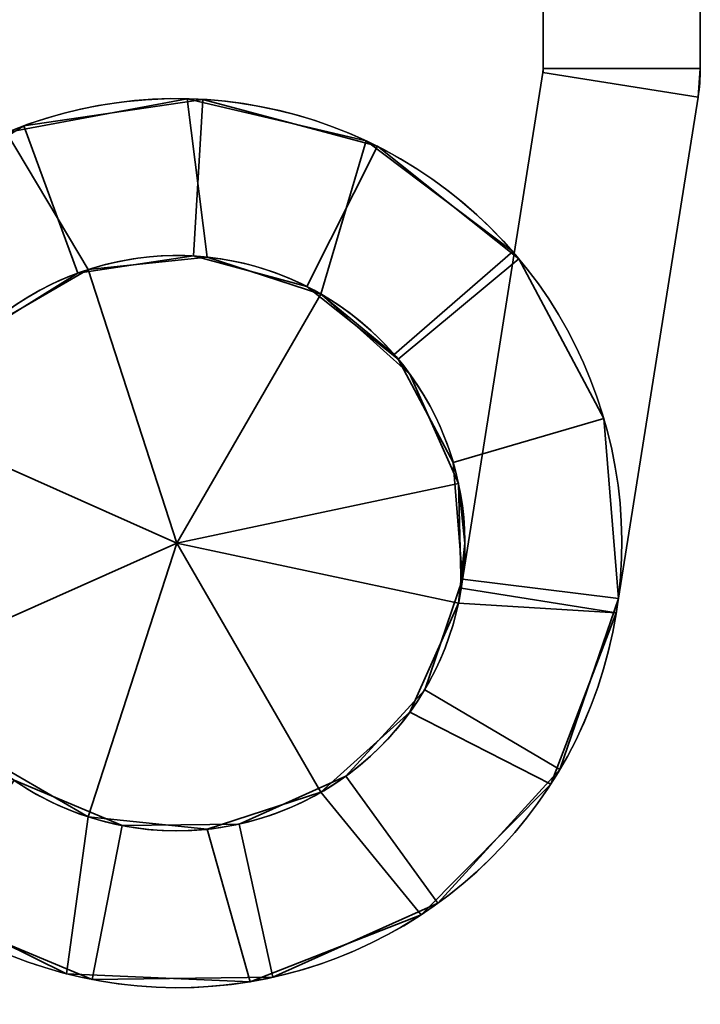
# Model space of a CAD drawing. Header units: millimetres. Extents: x -625 to 3625, y -115 to 71.
# Tile 443 of 656: x 1987 to 2000, y -69 to -50. Entities that reach past the tile are written whole.
import ezdxf

# ---------------------------------------------------------------- set-up
doc = ezdxf.new("R2010")
doc.units = ezdxf.units.MM
doc.layers.add('152', color=7, linetype='Continuous', true_color=0xffffff)

# ---------------------------------------------------------------- blocks, each defined once
blk = doc.blocks.new('UG_SURFACE_078')
at = {"layer": '152', "color": 252, "linetype": 'Continuous', "lineweight": 35}
for points in [[(1990.991, -52.014, 302), (1990.991, -52.014, 265), (1987.572, -52.52, 265), (1987.572, -52.52, 302)], [(1987.572, -52.52, 265), (1990.991, -52.014, 265), (1990.818, -55.009, 265), (1988.606, -55.337, 265)], [(1988.606, -55.337, 302), (1990.818, -55.009, 302), (1990.991, -52.014, 302), (1987.572, -52.52, 302)], [(1990.991, -52.014, 425), (1990.991, -52.014, 388), (1987.572, -52.52, 388), (1987.572, -52.52, 425)], [(1988.606, -55.337, 425), (1990.818, -55.009, 425), (1990.991, -52.014, 425), (1987.572, -52.52, 425)], [(1987.572, -52.52, 388), (1990.991, -52.014, 388), (1990.818, -55.009, 388), (1988.606, -55.337, 388)], [(1990.991, -52.014, 265), (1994.329, -52.911, 265), (1992.978, -55.59, 265), (1990.818, -55.009, 265)], [(1990.818, -55.009, 302), (1992.978, -55.59, 302), (1994.329, -52.911, 302), (1990.991, -52.014, 302)], [(1990.818, -55.009, 425), (1992.978, -55.59, 425), (1994.329, -52.911, 425), (1990.991, -52.014, 425)], [(1990.991, -52.014, 388), (1994.329, -52.911, 388), (1992.978, -55.59, 388), (1990.818, -55.009, 388)], [(1994.329, -52.911, 302), (1994.329, -52.911, 265), (1990.991, -52.014, 265), (1990.991, -52.014, 302)], [(1994.329, -52.911, 425), (1994.329, -52.911, 388), (1990.991, -52.014, 388), (1990.991, -52.014, 425)], [(1987.572, -52.52, 302), (1987.572, -52.52, 265), (1984.637, -54.345, 265), (1984.637, -54.345, 302)], [(1988.606, -55.337, 265), (1986.706, -56.518, 265), (1984.637, -54.345, 265), (1987.572, -52.52, 265)], [(1987.572, -52.52, 302), (1984.637, -54.345, 302), (1986.706, -56.518, 302), (1988.606, -55.337, 302)], [(1987.572, -52.52, 425), (1987.572, -52.52, 388), (1984.637, -54.345, 388), (1984.637, -54.345, 425)], [(1987.572, -52.52, 425), (1984.637, -54.345, 425), (1986.706, -56.518, 425), (1988.606, -55.337, 425)], [(1988.606, -55.337, 388), (1986.706, -56.518, 388), (1984.637, -54.345, 388), (1987.572, -52.52, 388)], [(1994.329, -52.911, 265), (1997.034, -55.063, 265), (1994.728, -56.982, 265), (1992.978, -55.59, 265)], [(1992.978, -55.59, 302), (1994.728, -56.982, 302), (1997.034, -55.063, 302), (1994.329, -52.911, 302)], [(1992.978, -55.59, 425), (1994.728, -56.982, 425), (1997.034, -55.063, 425), (1994.329, -52.911, 425)], [(1994.329, -52.911, 388), (1997.034, -55.063, 388), (1994.728, -56.982, 388), (1992.978, -55.59, 388)], [(1997.034, -55.063, 302), (1997.034, -55.063, 265), (1994.329, -52.911, 265), (1994.329, -52.911, 302)], [(1997.034, -55.063, 425), (1997.034, -55.063, 388), (1994.329, -52.911, 388), (1994.329, -52.911, 425)], [(1988.606, -55.337, 302), (1988.606, -55.337, 265), (1990.818, -55.009, 265), (1990.818, -55.009, 302)], [(1988.606, -55.337, 425), (1988.606, -55.337, 388), (1990.818, -55.009, 388), (1990.818, -55.009, 425)], [(1990.818, -55.009, 302), (1990.818, -55.009, 265), (1992.978, -55.59, 265), (1992.978, -55.59, 302)], [(1990.818, -55.009, 425), (1990.818, -55.009, 388), (1992.978, -55.59, 388), (1992.978, -55.59, 425)], [(1995.779, -58.956, 265), (1994.728, -56.982, 265), (1997.034, -55.063, 265), (1998.658, -58.114, 265)], [(1998.658, -58.114, 302), (1997.034, -55.063, 302), (1994.728, -56.982, 302), (1995.779, -58.956, 302)], [(1998.658, -58.114, 425), (1997.034, -55.063, 425), (1994.728, -56.982, 425), (1995.779, -58.956, 425)], [(1995.779, -58.956, 388), (1994.728, -56.982, 388), (1997.034, -55.063, 388), (1998.658, -58.114, 388)], [(1998.658, -58.114, 302), (1998.658, -58.114, 265), (1997.034, -55.063, 265), (1997.034, -55.063, 302)], [(1998.658, -58.114, 425), (1998.658, -58.114, 388), (1997.034, -55.063, 388), (1997.034, -55.063, 425)], [(1986.706, -56.518, 302), (1986.706, -56.518, 265), (1988.606, -55.337, 265), (1988.606, -55.337, 302)], [(1986.706, -56.518, 425), (1986.706, -56.518, 388), (1988.606, -55.337, 388), (1988.606, -55.337, 425)], [(1992.978, -55.59, 302), (1992.978, -55.59, 265), (1994.728, -56.982, 265), (1994.728, -56.982, 302)], [(1992.978, -55.59, 425), (1992.978, -55.59, 388), (1994.728, -56.982, 388), (1994.728, -56.982, 425)], [(1994.728, -56.982, 302), (1994.728, -56.982, 265), (1995.779, -58.956, 265), (1995.779, -58.956, 302)], [(1994.728, -56.982, 425), (1994.728, -56.982, 388), (1995.779, -58.956, 388), (1995.779, -58.956, 425)], [(1995.957, -61.186, 265), (1995.779, -58.956, 265), (1998.658, -58.114, 265), (1998.934, -61.56, 265)], [(1998.934, -61.56, 302), (1998.658, -58.114, 302), (1995.779, -58.956, 302), (1995.957, -61.186, 302)], [(1998.934, -61.56, 425), (1998.658, -58.114, 425), (1995.779, -58.956, 425), (1995.957, -61.186, 425)], [(1995.957, -61.186, 388), (1995.779, -58.956, 388), (1998.658, -58.114, 388), (1998.934, -61.56, 388)], [(1998.934, -61.56, 302), (1998.934, -61.56, 265), (1998.658, -58.114, 265), (1998.658, -58.114, 302)], [(1998.934, -61.56, 425), (1998.934, -61.56, 388), (1998.658, -58.114, 388), (1998.658, -58.114, 425)], [(1995.779, -58.956, 302), (1995.779, -58.956, 265), (1995.957, -61.186, 265), (1995.957, -61.186, 302)], [(1995.779, -58.956, 425), (1995.779, -58.956, 388), (1995.957, -61.186, 388), (1995.957, -61.186, 425)], [(1998.934, -61.56, 265), (1997.815, -64.83, 265), (1995.233, -63.302, 265), (1995.957, -61.186, 265)], [(1995.957, -61.186, 302), (1995.233, -63.302, 302), (1997.815, -64.83, 302), (1998.934, -61.56, 302)], [(1995.957, -61.186, 302), (1995.957, -61.186, 265), (1995.233, -63.302, 265), (1995.233, -63.302, 302)], [(1995.957, -61.186, 425), (1995.233, -63.302, 425), (1997.815, -64.83, 425), (1998.934, -61.56, 425)], [(1998.934, -61.56, 388), (1997.815, -64.83, 388), (1995.233, -63.302, 388), (1995.957, -61.186, 388)], [(1995.957, -61.186, 425), (1995.957, -61.186, 388), (1995.233, -63.302, 388), (1995.233, -63.302, 425)], [(1997.815, -64.83, 302), (1997.815, -64.83, 265), (1998.934, -61.56, 265), (1998.934, -61.56, 302)], [(1997.815, -64.83, 425), (1997.815, -64.83, 388), (1998.934, -61.56, 388), (1998.934, -61.56, 425)], [(1993.726, -64.954, 265), (1995.233, -63.302, 265), (1997.815, -64.83, 265), (1995.486, -67.384, 265)], [(1995.486, -67.384, 302), (1997.815, -64.83, 302), (1995.233, -63.302, 302), (1993.726, -64.954, 302)], [(1995.233, -63.302, 302), (1995.233, -63.302, 265), (1993.726, -64.954, 265), (1993.726, -64.954, 302)], [(1995.486, -67.384, 425), (1997.815, -64.83, 425), (1995.233, -63.302, 425), (1993.726, -64.954, 425)], [(1993.726, -64.954, 388), (1995.233, -63.302, 388), (1997.815, -64.83, 388), (1995.486, -67.384, 388)], [(1995.233, -63.302, 425), (1995.233, -63.302, 388), (1993.726, -64.954, 388), (1993.726, -64.954, 425)], [(1995.486, -67.384, 302), (1995.486, -67.384, 265), (1997.815, -64.83, 265), (1997.815, -64.83, 302)], [(1995.486, -67.384, 425), (1995.486, -67.384, 388), (1997.815, -64.83, 388), (1997.815, -64.83, 425)], [(1988.877, -68.844, 265), (1985.689, -67.508, 265), (1987.387, -65.034, 265), (1989.45, -65.899, 265)], [(1989.45, -65.899, 302), (1987.387, -65.034, 302), (1985.689, -67.508, 302), (1988.877, -68.844, 302)], [(1989.45, -65.899, 425), (1987.387, -65.034, 425), (1985.689, -67.508, 425), (1988.877, -68.844, 425)], [(1988.877, -68.844, 388), (1985.689, -67.508, 388), (1987.387, -65.034, 388), (1989.45, -65.899, 388)], [(1989.45, -65.899, 302), (1989.45, -65.899, 265), (1987.387, -65.034, 265), (1987.387, -65.034, 302)], [(1989.45, -65.899, 425), (1989.45, -65.899, 388), (1987.387, -65.034, 388), (1987.387, -65.034, 425)], [(1995.486, -67.384, 265), (1992.333, -68.8, 265), (1991.686, -65.871, 265), (1993.726, -64.954, 265)], [(1993.726, -64.954, 302), (1991.686, -65.871, 302), (1992.333, -68.8, 302), (1995.486, -67.384, 302)], [(1993.726, -64.954, 302), (1993.726, -64.954, 265), (1991.686, -65.871, 265), (1991.686, -65.871, 302)], [(1993.726, -64.954, 425), (1991.686, -65.871, 425), (1992.333, -68.8, 425), (1995.486, -67.384, 425)], [(1995.486, -67.384, 388), (1992.333, -68.8, 388), (1991.686, -65.871, 388), (1993.726, -64.954, 388)], [(1993.726, -64.954, 425), (1993.726, -64.954, 388), (1991.686, -65.871, 388), (1991.686, -65.871, 425)], [(1992.333, -68.8, 265), (1988.877, -68.844, 265), (1989.45, -65.899, 265), (1991.686, -65.871, 265)], [(1991.686, -65.871, 302), (1989.45, -65.899, 302), (1988.877, -68.844, 302), (1992.333, -68.8, 302)], [(1991.686, -65.871, 425), (1989.45, -65.899, 425), (1988.877, -68.844, 425), (1992.333, -68.8, 425)], [(1992.333, -68.8, 388), (1988.877, -68.844, 388), (1989.45, -65.899, 388), (1991.686, -65.871, 388)], [(1991.686, -65.871, 302), (1991.686, -65.871, 265), (1989.45, -65.899, 265), (1989.45, -65.899, 302)], [(1991.686, -65.871, 425), (1991.686, -65.871, 388), (1989.45, -65.899, 388), (1989.45, -65.899, 425)], [(1992.333, -68.8, 302), (1992.333, -68.8, 265), (1995.486, -67.384, 265), (1995.486, -67.384, 302)], [(1992.333, -68.8, 425), (1992.333, -68.8, 388), (1995.486, -67.384, 388), (1995.486, -67.384, 425)], [(1985.689, -67.508, 302), (1985.689, -67.508, 265), (1988.877, -68.844, 265), (1988.877, -68.844, 302)], [(1985.689, -67.508, 425), (1985.689, -67.508, 388), (1988.877, -68.844, 388), (1988.877, -68.844, 425)], [(1988.877, -68.844, 302), (1988.877, -68.844, 265), (1992.333, -68.8, 265), (1992.333, -68.8, 302)], [(1988.877, -68.844, 425), (1988.877, -68.844, 388), (1992.333, -68.8, 388), (1992.333, -68.8, 425)]]:
    blk.add_3dface(points, dxfattribs=at)
blk = doc.blocks.new('UG_SURFACE_079')
at = {"layer": '152', "color": 252, "linetype": 'Continuous', "lineweight": 35}
for points in [[(2000.5, -51.423, 1822), (2000.5, -34.43, 1822), (1997.5, -34.43, 1822), (1997.5, -51.423, 1822)], [(1997.5, -51.423, 1738), (1997.5, -34.43, 1738), (2000.5, -34.43, 1738), (2000.5, -51.423, 1738)], [(1997.5, -34.43, 1738), (1997.5, -51.423, 1738), (1997.5, -39.648, 1745.228), (1997.5, -38.5, 1745)], [(1997.5, -38.5, 1815), (1997.5, -39.648, 1814.772), (1997.5, -51.423, 1822), (1997.5, -34.43, 1822)], [(2000.5, -34.43, 1822), (2000.5, -51.423, 1822), (2000.5, -39.648, 1814.772), (2000.5, -38.5, 1815)], [(2000.5, -38.5, 1745), (2000.5, -39.648, 1745.228), (2000.5, -51.423, 1738), (2000.5, -34.43, 1738)], [(1997.5, -41.5, 1776), (1997.5, -41.272, 1774.852), (1997.5, -39.648, 1758.772), (1997.5, -51.423, 1822)], [(1997.5, -51.423, 1822), (1997.5, -39.648, 1758.772), (1997.5, -40.621, 1758.121)], [(1997.5, -51.423, 1738), (1997.5, -40.621, 1745.879), (1997.5, -39.648, 1745.228)], [(1997.5, -39.648, 1814.772), (1997.5, -40.621, 1814.121), (1997.5, -51.423, 1822)], [(2000.5, -51.423, 1822), (2000.5, -39.648, 1758.772), (2000.5, -41.272, 1774.852), (2000.5, -41.5, 1776)], [(2000.5, -51.423, 1822), (2000.5, -40.621, 1814.121), (2000.5, -39.648, 1814.772)], [(2000.5, -39.648, 1745.228), (2000.5, -40.621, 1745.879), (2000.5, -51.423, 1738)], [(2000.5, -40.621, 1758.121), (2000.5, -39.648, 1758.772), (2000.5, -51.423, 1822)], [(1997.5, -51.423, 1822), (1997.5, -40.621, 1814.121), (1997.5, -41.272, 1813.148)], [(1997.5, -40.621, 1758.121), (1997.5, -41.272, 1757.148), (1997.5, -51.423, 1822)], [(1997.5, -41.272, 1746.852), (1997.5, -40.621, 1745.879), (1997.5, -51.423, 1738)], [(2000.5, -51.423, 1822), (2000.5, -40.621, 1786.121), (2000.5, -41.272, 1802.852), (2000.5, -41.5, 1804)], [(2000.5, -41.272, 1813.148), (2000.5, -40.621, 1814.121), (2000.5, -51.423, 1822)], [(2000.5, -51.423, 1822), (2000.5, -41.272, 1757.148), (2000.5, -40.621, 1758.121)], [(2000.5, -51.423, 1738), (2000.5, -40.621, 1745.879), (2000.5, -41.272, 1746.852)], [(2000.5, -41.272, 1785.148), (2000.5, -40.621, 1786.121), (2000.5, -51.423, 1822)], [(1997.5, -51.423, 1822), (1997.5, -41.5, 1804), (1997.5, -41.272, 1802.852), (1997.5, -41.5, 1784)], [(1997.5, -51.423, 1822), (1997.5, -41.272, 1813.148), (1997.5, -41.5, 1812)], [(1997.5, -51.423, 1738), (1997.5, -51.423, 1822), (1997.5, -41.272, 1757.148), (1997.5, -41.5, 1756)], [(1997.5, -41.5, 1748), (1997.5, -41.272, 1746.852), (1997.5, -51.423, 1738)], [(2000.5, -41.5, 1812), (2000.5, -41.272, 1813.148), (2000.5, -51.423, 1822)], [(2000.5, -41.5, 1784), (2000.5, -41.272, 1785.148), (2000.5, -51.423, 1822)], [(2000.5, -51.423, 1738), (2000.5, -41.272, 1746.852), (2000.5, -41.5, 1748)], [(2000.5, -41.5, 1756), (2000.5, -41.272, 1757.148), (2000.5, -51.423, 1822), (2000.5, -51.423, 1738)], [(1997.5, -51.423, 1822), (1997.5, -41.5, 1812), (1997.5, -41.5, 1804)], [(1997.5, -41.5, 1784), (1997.5, -41.5, 1776), (1997.5, -51.423, 1822)], [(1997.5, -41.5, 1756), (1997.5, -41.5, 1748), (1997.5, -51.423, 1738)], [(2000.5, -41.5, 1804), (2000.5, -41.5, 1812), (2000.5, -51.423, 1822)], [(2000.5, -41.5, 1776), (2000.5, -41.5, 1784), (2000.5, -51.423, 1822)], [(2000.5, -51.423, 1738), (2000.5, -41.5, 1748), (2000.5, -41.5, 1756)], [(1995.932, -61.36, 1738), (1995.932, -61.36, 1822), (1997.494, -51.501, 1822), (1997.494, -51.501, 1738)], [(1998.895, -61.83, 1822), (2000.457, -51.97, 1822), (1997.494, -51.501, 1822), (1995.932, -61.36, 1822)], [(1995.932, -61.36, 1738), (1997.494, -51.501, 1738), (2000.457, -51.97, 1738), (1998.895, -61.83, 1738)], [(1997.494, -51.501, 1738), (1997.494, -51.501, 1822), (1997.5, -51.423, 1822), (1997.5, -51.423, 1738)], [(1997.5, -51.423, 1822), (1997.494, -51.501, 1822), (2000.457, -51.97, 1822), (2000.5, -51.423, 1822)], [(2000.5, -51.423, 1738), (2000.457, -51.97, 1738), (1997.494, -51.501, 1738), (1997.5, -51.423, 1738)], [(2000.5, -51.423, 1738), (2000.5, -51.423, 1822), (2000.457, -51.97, 1822), (2000.457, -51.97, 1738)], [(1987.242, -52.649, 1738), (1987.242, -52.649, 1822), (1990.694, -52.002, 1822), (1990.694, -52.002, 1738)], [(1990.694, -52.002, 1822), (1987.242, -52.649, 1822), (1988.8, -55.269, 1822), (1991.075, -55.03, 1822)], [(1991.075, -55.03, 1738), (1988.8, -55.269, 1738), (1987.242, -52.649, 1738), (1990.694, -52.002, 1738)], [(1990.694, -52.002, 1738), (1990.694, -52.002, 1822), (1994.113, -52.806, 1822), (1994.113, -52.806, 1738)], [(1994.113, -52.806, 1822), (1990.694, -52.002, 1822), (1991.075, -55.03, 1822), (1993.25, -55.737, 1822)], [(1993.25, -55.737, 1738), (1991.075, -55.03, 1738), (1990.694, -52.002, 1738), (1994.113, -52.806, 1738)], [(2000.457, -51.97, 1738), (2000.457, -51.97, 1822), (1998.895, -61.83, 1822), (1998.895, -61.83, 1738)], [(1986.82, -56.413, 1822), (1988.8, -55.269, 1822), (1987.242, -52.649, 1822), (1984.346, -54.637, 1822)], [(1984.346, -54.637, 1738), (1987.242, -52.649, 1738), (1988.8, -55.269, 1738), (1986.82, -56.413, 1738)], [(1993.25, -55.737, 1822), (1994.651, -56.892, 1822), (1996.915, -54.923, 1822), (1994.113, -52.806, 1822)], [(1994.113, -52.806, 1738), (1996.915, -54.923, 1738), (1994.651, -56.892, 1738), (1993.25, -55.737, 1738)], [(1994.113, -52.806, 1738), (1994.113, -52.806, 1822), (1996.915, -54.923, 1822), (1996.915, -54.923, 1738)], [(1994.651, -56.892, 1822), (1994.651, -56.892, 1738), (1996.915, -54.923, 1738), (1996.915, -54.923, 1822)], [(1993.25, -55.737, 1860), (1991.075, -55.03, 1860), (1988.8, -55.269, 1860), (1990.5, -60.5, 1860)], [(1991.075, -55.03, 1738), (1991.075, -55.03, 1700), (1988.8, -55.269, 1700), (1988.8, -55.269, 1738)], [(1988.8, -55.269, 1822), (1988.8, -55.269, 1860), (1991.075, -55.03, 1860), (1991.075, -55.03, 1822)], [(1988.8, -55.269, 1700), (1991.075, -55.03, 1700), (1993.25, -55.737, 1700), (1990.5, -60.5, 1700)], [(1993.25, -55.737, 1738), (1993.25, -55.737, 1700), (1991.075, -55.03, 1700), (1991.075, -55.03, 1738)], [(1991.075, -55.03, 1822), (1991.075, -55.03, 1860), (1993.25, -55.737, 1860), (1993.25, -55.737, 1822)], [(1988.8, -55.269, 1860), (1986.82, -56.413, 1860), (1985.476, -58.263, 1860), (1990.5, -60.5, 1860)], [(1985.476, -58.263, 1700), (1986.82, -56.413, 1700), (1988.8, -55.269, 1700), (1990.5, -60.5, 1700)], [(1988.8, -55.269, 1738), (1988.8, -55.269, 1700), (1986.82, -56.413, 1700), (1986.82, -56.413, 1738)], [(1986.82, -56.413, 1822), (1986.82, -56.413, 1860), (1988.8, -55.269, 1860), (1988.8, -55.269, 1822)], [(1990.5, -60.5, 1860), (1995.88, -59.356, 1860), (1994.95, -57.267, 1860), (1993.25, -55.737, 1860)], [(1993.25, -55.737, 1700), (1994.95, -57.267, 1700), (1995.88, -59.356, 1700), (1990.5, -60.5, 1700)], [(1993.25, -55.737, 1860), (1994.95, -57.267, 1860), (1994.651, -56.892, 1822)], [(1993.25, -55.737, 1700), (1993.25, -55.737, 1738), (1994.651, -56.892, 1738)], [(1994.651, -56.892, 1738), (1994.95, -57.267, 1700), (1993.25, -55.737, 1700)], [(1994.651, -56.892, 1822), (1993.25, -55.737, 1822), (1993.25, -55.737, 1860)], [(1994.651, -56.892, 1738), (1994.651, -56.892, 1822), (1994.95, -57.267, 1860), (1994.95, -57.267, 1700)], [(1994.95, -57.267, 1700), (1994.95, -57.267, 1860), (1995.88, -59.356, 1860), (1995.88, -59.356, 1700)], [(1985.476, -58.263, 1860), (1985, -60.5, 1860), (1985.476, -62.737, 1860), (1990.5, -60.5, 1860)], [(1985.476, -62.737, 1700), (1985, -60.5, 1700), (1985.476, -58.263, 1700), (1990.5, -60.5, 1700)], [(1995.88, -61.644, 1860), (1996, -60.5, 1860), (1995.88, -59.356, 1860), (1990.5, -60.5, 1860)], [(1995.88, -59.356, 1700), (1996, -60.5, 1700), (1995.88, -61.644, 1700), (1990.5, -60.5, 1700)], [(1995.88, -59.356, 1700), (1995.88, -59.356, 1860), (1995.932, -61.36, 1822), (1995.932, -61.36, 1738)], [(1995.932, -61.36, 1822), (1995.88, -59.356, 1860), (1996, -60.5, 1860)], [(1996, -60.5, 1700), (1995.88, -59.356, 1700), (1995.932, -61.36, 1738)], [(1985.476, -62.737, 1860), (1986.82, -64.587, 1860), (1988.8, -65.731, 1860), (1990.5, -60.5, 1860)], [(1988.8, -65.731, 1700), (1986.82, -64.587, 1700), (1985.476, -62.737, 1700), (1990.5, -60.5, 1700)], [(1988.8, -65.731, 1860), (1991.075, -65.97, 1860), (1993.25, -65.263, 1860), (1990.5, -60.5, 1860)], [(1993.25, -65.263, 1700), (1991.075, -65.97, 1700), (1988.8, -65.731, 1700), (1990.5, -60.5, 1700)], [(1993.25, -65.263, 1860), (1994.95, -63.733, 1860), (1995.88, -61.644, 1860), (1990.5, -60.5, 1860)], [(1990.5, -60.5, 1700), (1995.88, -61.644, 1700), (1994.95, -63.733, 1700), (1993.25, -65.263, 1700)], [(1995.88, -61.644, 1700), (1996, -60.5, 1700), (1995.932, -61.36, 1738)], [(1995.932, -61.36, 1822), (1996, -60.5, 1860), (1995.88, -61.644, 1860)], [(1995.932, -61.36, 1738), (1995.88, -61.644, 1738), (1995.88, -61.644, 1700)], [(1995.88, -61.644, 1860), (1995.88, -61.644, 1822), (1995.932, -61.36, 1822)], [(1995.932, -61.36, 1822), (1995.88, -61.644, 1822), (1998.895, -61.83, 1822)], [(1998.895, -61.83, 1738), (1995.88, -61.644, 1738), (1995.932, -61.36, 1738)], [(1994.95, -63.733, 1738), (1994.95, -63.733, 1700), (1995.88, -61.644, 1700), (1995.88, -61.644, 1738)], [(1995.88, -61.644, 1822), (1995.88, -61.644, 1860), (1994.95, -63.733, 1860), (1994.95, -63.733, 1822)], [(1995.88, -61.644, 1822), (1994.95, -63.733, 1822), (1997.641, -65.11, 1822), (1998.895, -61.83, 1822)], [(1998.895, -61.83, 1738), (1997.641, -65.11, 1738), (1994.95, -63.733, 1738), (1995.88, -61.644, 1738)], [(1998.895, -61.83, 1738), (1998.895, -61.83, 1822), (1997.641, -65.11, 1822), (1997.641, -65.11, 1738)], [(1993.25, -65.263, 1738), (1993.25, -65.263, 1700), (1994.95, -63.733, 1700), (1994.95, -63.733, 1738)], [(1994.95, -63.733, 1822), (1994.95, -63.733, 1860), (1993.25, -65.263, 1860), (1993.25, -65.263, 1822)], [(1994.95, -63.733, 1822), (1993.25, -65.263, 1822), (1995.168, -67.604, 1822), (1997.641, -65.11, 1822)], [(1997.641, -65.11, 1738), (1995.168, -67.604, 1738), (1993.25, -65.263, 1738), (1994.95, -63.733, 1738)], [(1985.24, -67.177, 1822), (1988.388, -68.734, 1822), (1988.8, -65.731, 1822), (1986.82, -64.587, 1822)], [(1986.82, -64.587, 1738), (1988.8, -65.731, 1738), (1988.388, -68.734, 1738), (1985.24, -67.177, 1738)], [(1986.82, -64.587, 1738), (1986.82, -64.587, 1700), (1988.8, -65.731, 1700), (1988.8, -65.731, 1738)], [(1988.8, -65.731, 1822), (1988.8, -65.731, 1860), (1986.82, -64.587, 1860), (1986.82, -64.587, 1822)], [(1997.641, -65.11, 1738), (1997.641, -65.11, 1822), (1995.168, -67.604, 1822), (1995.168, -67.604, 1738)], [(1991.075, -65.97, 1738), (1991.075, -65.97, 1700), (1993.25, -65.263, 1700), (1993.25, -65.263, 1738)], [(1993.25, -65.263, 1822), (1993.25, -65.263, 1860), (1991.075, -65.97, 1860), (1991.075, -65.97, 1822)], [(1993.25, -65.263, 1822), (1991.075, -65.97, 1822), (1991.897, -68.884, 1822), (1995.168, -67.604, 1822)], [(1995.168, -67.604, 1738), (1991.897, -68.884, 1738), (1991.075, -65.97, 1738), (1993.25, -65.263, 1738)], [(1991.075, -65.97, 1822), (1988.8, -65.731, 1822), (1988.388, -68.734, 1822), (1991.897, -68.884, 1822)], [(1991.897, -68.884, 1738), (1988.388, -68.734, 1738), (1988.8, -65.731, 1738), (1991.075, -65.97, 1738)], [(1988.8, -65.731, 1738), (1988.8, -65.731, 1700), (1991.075, -65.97, 1700), (1991.075, -65.97, 1738)], [(1991.075, -65.97, 1822), (1991.075, -65.97, 1860), (1988.8, -65.731, 1860), (1988.8, -65.731, 1822)], [(1988.388, -68.734, 1738), (1988.388, -68.734, 1822), (1985.24, -67.177, 1822), (1985.24, -67.177, 1738)], [(1995.168, -67.604, 1738), (1995.168, -67.604, 1822), (1991.897, -68.884, 1822), (1991.897, -68.884, 1738)], [(1991.897, -68.884, 1738), (1991.897, -68.884, 1822), (1988.388, -68.734, 1822), (1988.388, -68.734, 1738)]]:
    blk.add_3dface(points, dxfattribs=at)
blk = doc.blocks.new('UG_SURFACE_080')
at = {"layer": '152', "color": 252, "linetype": 'Continuous', "lineweight": 35}
for points in [[(2000.5, -51.423, 387), (2000.5, -34.43, 387), (1997.5, -34.43, 387), (1997.5, -51.423, 387)], [(1997.5, -51.423, 303), (1997.5, -34.43, 303), (2000.5, -34.43, 303), (2000.5, -51.423, 303)], [(1997.5, -34.43, 303), (1997.5, -51.423, 303), (1997.5, -39.648, 310.228), (1997.5, -38.5, 310)], [(1997.5, -38.5, 380), (1997.5, -39.648, 379.772), (1997.5, -51.423, 387), (1997.5, -34.43, 387)], [(2000.5, -34.43, 387), (2000.5, -51.423, 387), (2000.5, -39.648, 379.772), (2000.5, -38.5, 380)], [(2000.5, -38.5, 310), (2000.5, -39.648, 310.228), (2000.5, -51.423, 303), (2000.5, -34.43, 303)], [(1997.5, -51.423, 303), (1997.5, -40.621, 310.879), (1997.5, -39.648, 310.228)], [(1997.5, -39.648, 379.772), (1997.5, -40.621, 379.121), (1997.5, -51.423, 387)], [(2000.5, -51.423, 387), (2000.5, -39.648, 323.772), (2000.5, -41.272, 339.852), (2000.5, -41.5, 341)], [(2000.5, -51.423, 387), (2000.5, -40.621, 379.121), (2000.5, -39.648, 379.772)], [(2000.5, -51.423, 387), (2000.5, -40.621, 323.121), (2000.5, -39.648, 323.772)], [(2000.5, -39.648, 310.228), (2000.5, -40.621, 310.879), (2000.5, -51.423, 303)], [(1997.5, -51.423, 303), (1997.5, -40.621, 366.879), (1997.5, -41.272, 350.148), (1997.5, -41.5, 349)], [(1997.5, -41.272, 311.852), (1997.5, -40.621, 310.879), (1997.5, -51.423, 303)], [(1997.5, -51.423, 387), (1997.5, -40.621, 379.121), (1997.5, -41.272, 378.148)], [(1997.5, -41.272, 367.852), (1997.5, -40.621, 366.879), (1997.5, -51.423, 303)], [(2000.5, -51.423, 387), (2000.5, -40.621, 351.121), (2000.5, -41.272, 367.852), (2000.5, -41.5, 369)], [(2000.5, -41.272, 378.148), (2000.5, -40.621, 379.121), (2000.5, -51.423, 387)], [(2000.5, -41.272, 350.148), (2000.5, -40.621, 351.121), (2000.5, -51.423, 387)], [(2000.5, -51.423, 303), (2000.5, -40.621, 310.879), (2000.5, -41.272, 311.852)], [(2000.5, -41.272, 322.148), (2000.5, -40.621, 323.121), (2000.5, -51.423, 387)], [(1997.5, -41.5, 341), (1997.5, -41.272, 322.148), (1997.5, -41.5, 321), (1997.5, -51.423, 303)], [(1997.5, -41.5, 313), (1997.5, -41.272, 311.852), (1997.5, -51.423, 303)], [(1997.5, -51.423, 387), (1997.5, -41.272, 378.148), (1997.5, -41.5, 377)], [(1997.5, -41.5, 369), (1997.5, -41.272, 367.852), (1997.5, -51.423, 303), (1997.5, -51.423, 387)], [(2000.5, -41.5, 377), (2000.5, -41.272, 378.148), (2000.5, -51.423, 387)], [(2000.5, -41.5, 349), (2000.5, -41.272, 350.148), (2000.5, -51.423, 387)], [(2000.5, -51.423, 303), (2000.5, -41.272, 311.852), (2000.5, -41.5, 313)], [(2000.5, -41.5, 321), (2000.5, -41.272, 322.148), (2000.5, -51.423, 387), (2000.5, -51.423, 303)], [(1997.5, -51.423, 303), (1997.5, -41.5, 349), (1997.5, -41.5, 341)], [(1997.5, -51.423, 303), (1997.5, -41.5, 321), (1997.5, -41.5, 313)], [(1997.5, -51.423, 387), (1997.5, -41.5, 377), (1997.5, -41.5, 369)], [(2000.5, -41.5, 369), (2000.5, -41.5, 377), (2000.5, -51.423, 387)], [(2000.5, -51.423, 387), (2000.5, -41.5, 341), (2000.5, -41.5, 349)], [(2000.5, -41.5, 313), (2000.5, -41.5, 321), (2000.5, -51.423, 303)], [(1995.932, -61.36, 303), (1995.932, -61.36, 387), (1997.494, -51.501, 387), (1997.494, -51.501, 303)], [(1998.895, -61.83, 387), (2000.457, -51.97, 387), (1997.494, -51.501, 387), (1995.932, -61.36, 387)], [(1995.932, -61.36, 303), (1997.494, -51.501, 303), (2000.457, -51.97, 303), (1998.895, -61.83, 303)], [(1997.494, -51.501, 303), (1997.494, -51.501, 387), (1997.5, -51.423, 387), (1997.5, -51.423, 303)], [(1997.5, -51.423, 387), (1997.494, -51.501, 387), (2000.457, -51.97, 387), (2000.5, -51.423, 387)], [(2000.5, -51.423, 303), (2000.457, -51.97, 303), (1997.494, -51.501, 303), (1997.5, -51.423, 303)], [(2000.5, -51.423, 303), (2000.5, -51.423, 387), (2000.457, -51.97, 387), (2000.457, -51.97, 303)], [(1987.242, -52.649, 303), (1987.242, -52.649, 387), (1990.694, -52.002, 387), (1990.694, -52.002, 303)], [(1990.694, -52.002, 387), (1987.242, -52.649, 387), (1988.8, -55.269, 387), (1991.075, -55.03, 387)], [(1991.075, -55.03, 303), (1988.8, -55.269, 303), (1987.242, -52.649, 303), (1990.694, -52.002, 303)], [(1990.694, -52.002, 303), (1990.694, -52.002, 387), (1994.113, -52.806, 387), (1994.113, -52.806, 303)], [(1994.113, -52.806, 387), (1990.694, -52.002, 387), (1991.075, -55.03, 387), (1993.25, -55.737, 387)], [(1993.25, -55.737, 303), (1991.075, -55.03, 303), (1990.694, -52.002, 303), (1994.113, -52.806, 303)], [(2000.457, -51.97, 303), (2000.457, -51.97, 387), (1998.895, -61.83, 387), (1998.895, -61.83, 303)], [(1986.82, -56.413, 387), (1988.8, -55.269, 387), (1987.242, -52.649, 387), (1984.346, -54.637, 387)], [(1984.346, -54.637, 303), (1987.242, -52.649, 303), (1988.8, -55.269, 303), (1986.82, -56.413, 303)], [(1993.25, -55.737, 387), (1994.651, -56.892, 387), (1996.915, -54.923, 387), (1994.113, -52.806, 387)], [(1994.113, -52.806, 303), (1996.915, -54.923, 303), (1994.651, -56.892, 303), (1993.25, -55.737, 303)], [(1994.113, -52.806, 303), (1994.113, -52.806, 387), (1996.915, -54.923, 387), (1996.915, -54.923, 303)], [(1994.651, -56.892, 387), (1994.651, -56.892, 303), (1996.915, -54.923, 303), (1996.915, -54.923, 387)], [(1993.25, -55.737, 425), (1991.075, -55.03, 425), (1988.8, -55.269, 425), (1990.5, -60.5, 425)], [(1991.075, -55.03, 303), (1991.075, -55.03, 265), (1988.8, -55.269, 265), (1988.8, -55.269, 303)], [(1988.8, -55.269, 387), (1988.8, -55.269, 425), (1991.075, -55.03, 425), (1991.075, -55.03, 387)], [(1988.8, -55.269, 265), (1991.075, -55.03, 265), (1993.25, -55.737, 265), (1990.5, -60.5, 265)], [(1993.25, -55.737, 303), (1993.25, -55.737, 265), (1991.075, -55.03, 265), (1991.075, -55.03, 303)], [(1991.075, -55.03, 387), (1991.075, -55.03, 425), (1993.25, -55.737, 425), (1993.25, -55.737, 387)], [(1988.8, -55.269, 425), (1986.82, -56.413, 425), (1985.476, -58.263, 425), (1990.5, -60.5, 425)], [(1985.476, -58.263, 265), (1986.82, -56.413, 265), (1988.8, -55.269, 265), (1990.5, -60.5, 265)], [(1988.8, -55.269, 303), (1988.8, -55.269, 265), (1986.82, -56.413, 265), (1986.82, -56.413, 303)], [(1986.82, -56.413, 387), (1986.82, -56.413, 425), (1988.8, -55.269, 425), (1988.8, -55.269, 387)], [(1990.5, -60.5, 425), (1995.88, -59.356, 425), (1994.95, -57.267, 425), (1993.25, -55.737, 425)], [(1993.25, -55.737, 265), (1994.95, -57.267, 265), (1995.88, -59.356, 265), (1990.5, -60.5, 265)], [(1993.25, -55.737, 425), (1994.95, -57.267, 425), (1994.651, -56.892, 387)], [(1993.25, -55.737, 265), (1993.25, -55.737, 303), (1994.651, -56.892, 303)], [(1994.651, -56.892, 303), (1994.95, -57.267, 265), (1993.25, -55.737, 265)], [(1994.651, -56.892, 387), (1993.25, -55.737, 387), (1993.25, -55.737, 425)], [(1994.95, -57.267, 425), (1994.95, -57.267, 265), (1994.651, -56.892, 303), (1994.651, -56.892, 387)], [(1994.95, -57.267, 265), (1994.95, -57.267, 425), (1995.88, -59.356, 425), (1995.88, -59.356, 265)], [(1985.476, -58.263, 425), (1985, -60.5, 425), (1985.476, -62.737, 425), (1990.5, -60.5, 425)], [(1985.476, -62.737, 265), (1985, -60.5, 265), (1985.476, -58.263, 265), (1990.5, -60.5, 265)], [(1995.88, -61.644, 425), (1996, -60.5, 425), (1995.88, -59.356, 425), (1990.5, -60.5, 425)], [(1995.88, -59.356, 265), (1996, -60.5, 265), (1995.88, -61.644, 265), (1990.5, -60.5, 265)], [(1995.88, -59.356, 265), (1995.88, -59.356, 425), (1995.932, -61.36, 387), (1995.932, -61.36, 303)], [(1995.932, -61.36, 387), (1995.88, -59.356, 425), (1996, -60.5, 425)], [(1996, -60.5, 265), (1995.88, -59.356, 265), (1995.932, -61.36, 303)], [(1985.476, -62.737, 425), (1986.82, -64.587, 425), (1988.8, -65.731, 425), (1990.5, -60.5, 425)], [(1988.8, -65.731, 265), (1986.82, -64.587, 265), (1985.476, -62.737, 265), (1990.5, -60.5, 265)], [(1988.8, -65.731, 425), (1991.075, -65.97, 425), (1993.25, -65.263, 425), (1990.5, -60.5, 425)], [(1993.25, -65.263, 265), (1991.075, -65.97, 265), (1988.8, -65.731, 265), (1990.5, -60.5, 265)], [(1993.25, -65.263, 425), (1994.95, -63.733, 425), (1995.88, -61.644, 425), (1990.5, -60.5, 425)], [(1990.5, -60.5, 265), (1995.88, -61.644, 265), (1994.95, -63.733, 265), (1993.25, -65.263, 265)], [(1995.88, -61.644, 265), (1996, -60.5, 265), (1995.932, -61.36, 303)], [(1995.932, -61.36, 387), (1996, -60.5, 425), (1995.88, -61.644, 425)], [(1995.932, -61.36, 303), (1995.88, -61.644, 303), (1995.88, -61.644, 265)], [(1995.88, -61.644, 425), (1995.88, -61.644, 387), (1995.932, -61.36, 387)], [(1995.932, -61.36, 387), (1995.88, -61.644, 387), (1998.895, -61.83, 387)], [(1998.895, -61.83, 303), (1995.88, -61.644, 303), (1995.932, -61.36, 303)], [(1994.95, -63.733, 303), (1994.95, -63.733, 265), (1995.88, -61.644, 265), (1995.88, -61.644, 303)], [(1995.88, -61.644, 387), (1995.88, -61.644, 425), (1994.95, -63.733, 425), (1994.95, -63.733, 387)], [(1995.88, -61.644, 387), (1994.95, -63.733, 387), (1997.641, -65.11, 387), (1998.895, -61.83, 387)], [(1998.895, -61.83, 303), (1997.641, -65.11, 303), (1994.95, -63.733, 303), (1995.88, -61.644, 303)], [(1998.895, -61.83, 303), (1998.895, -61.83, 387), (1997.641, -65.11, 387), (1997.641, -65.11, 303)], [(1993.25, -65.263, 303), (1993.25, -65.263, 265), (1994.95, -63.733, 265), (1994.95, -63.733, 303)], [(1994.95, -63.733, 387), (1994.95, -63.733, 425), (1993.25, -65.263, 425), (1993.25, -65.263, 387)], [(1994.95, -63.733, 387), (1993.25, -65.263, 387), (1995.168, -67.604, 387), (1997.641, -65.11, 387)], [(1997.641, -65.11, 303), (1995.168, -67.604, 303), (1993.25, -65.263, 303), (1994.95, -63.733, 303)], [(1985.24, -67.177, 387), (1988.388, -68.734, 387), (1988.8, -65.731, 387), (1986.82, -64.587, 387)], [(1986.82, -64.587, 303), (1988.8, -65.731, 303), (1988.388, -68.734, 303), (1985.24, -67.177, 303)], [(1986.82, -64.587, 303), (1986.82, -64.587, 265), (1988.8, -65.731, 265), (1988.8, -65.731, 303)], [(1988.8, -65.731, 387), (1988.8, -65.731, 425), (1986.82, -64.587, 425), (1986.82, -64.587, 387)], [(1997.641, -65.11, 303), (1997.641, -65.11, 387), (1995.168, -67.604, 387), (1995.168, -67.604, 303)], [(1991.075, -65.97, 303), (1991.075, -65.97, 265), (1993.25, -65.263, 265), (1993.25, -65.263, 303)], [(1993.25, -65.263, 387), (1993.25, -65.263, 425), (1991.075, -65.97, 425), (1991.075, -65.97, 387)], [(1993.25, -65.263, 387), (1991.075, -65.97, 387), (1991.897, -68.884, 387), (1995.168, -67.604, 387)], [(1995.168, -67.604, 303), (1991.897, -68.884, 303), (1991.075, -65.97, 303), (1993.25, -65.263, 303)], [(1991.075, -65.97, 387), (1988.8, -65.731, 387), (1988.388, -68.734, 387), (1991.897, -68.884, 387)], [(1991.897, -68.884, 303), (1988.388, -68.734, 303), (1988.8, -65.731, 303), (1991.075, -65.97, 303)], [(1988.8, -65.731, 303), (1988.8, -65.731, 265), (1991.075, -65.97, 265), (1991.075, -65.97, 303)], [(1991.075, -65.97, 387), (1991.075, -65.97, 425), (1988.8, -65.731, 425), (1988.8, -65.731, 387)], [(1988.388, -68.734, 303), (1988.388, -68.734, 387), (1985.24, -67.177, 387), (1985.24, -67.177, 303)], [(1995.168, -67.604, 303), (1995.168, -67.604, 387), (1991.897, -68.884, 387), (1991.897, -68.884, 303)], [(1991.897, -68.884, 303), (1991.897, -68.884, 387), (1988.388, -68.734, 387), (1988.388, -68.734, 303)]]:
    blk.add_3dface(points, dxfattribs=at)
blk = doc.blocks.new('UG_SURFACE_081')
at = {"layer": '152', "color": 252, "linetype": 'Continuous', "lineweight": 35}
for points in [[(1990.991, -52.014, 1737), (1990.991, -52.014, 1700), (1987.572, -52.52, 1700), (1987.572, -52.52, 1737)], [(1987.572, -52.52, 1700), (1990.991, -52.014, 1700), (1990.818, -55.009, 1700), (1988.606, -55.337, 1700)], [(1988.606, -55.337, 1737), (1990.818, -55.009, 1737), (1990.991, -52.014, 1737), (1987.572, -52.52, 1737)], [(1990.991, -52.014, 1860), (1990.991, -52.014, 1823), (1987.572, -52.52, 1823), (1987.572, -52.52, 1860)], [(1988.606, -55.337, 1860), (1990.818, -55.009, 1860), (1990.991, -52.014, 1860), (1987.572, -52.52, 1860)], [(1987.572, -52.52, 1823), (1990.991, -52.014, 1823), (1990.818, -55.009, 1823), (1988.606, -55.337, 1823)], [(1990.991, -52.014, 1700), (1994.329, -52.911, 1700), (1992.978, -55.59, 1700), (1990.818, -55.009, 1700)], [(1990.818, -55.009, 1737), (1992.978, -55.59, 1737), (1994.329, -52.911, 1737), (1990.991, -52.014, 1737)], [(1990.818, -55.009, 1860), (1992.978, -55.59, 1860), (1994.329, -52.911, 1860), (1990.991, -52.014, 1860)], [(1990.991, -52.014, 1823), (1994.329, -52.911, 1823), (1992.978, -55.59, 1823), (1990.818, -55.009, 1823)], [(1994.329, -52.911, 1737), (1994.329, -52.911, 1700), (1990.991, -52.014, 1700), (1990.991, -52.014, 1737)], [(1994.329, -52.911, 1860), (1994.329, -52.911, 1823), (1990.991, -52.014, 1823), (1990.991, -52.014, 1860)], [(1987.572, -52.52, 1737), (1987.572, -52.52, 1700), (1984.637, -54.345, 1700), (1984.637, -54.345, 1737)], [(1988.606, -55.337, 1700), (1986.706, -56.518, 1700), (1984.637, -54.345, 1700), (1987.572, -52.52, 1700)], [(1987.572, -52.52, 1737), (1984.637, -54.345, 1737), (1986.706, -56.518, 1737), (1988.606, -55.337, 1737)], [(1987.572, -52.52, 1860), (1987.572, -52.52, 1823), (1984.637, -54.345, 1823), (1984.637, -54.345, 1860)], [(1987.572, -52.52, 1860), (1984.637, -54.345, 1860), (1986.706, -56.518, 1860), (1988.606, -55.337, 1860)], [(1988.606, -55.337, 1823), (1986.706, -56.518, 1823), (1984.637, -54.345, 1823), (1987.572, -52.52, 1823)], [(1994.329, -52.911, 1700), (1997.034, -55.063, 1700), (1994.728, -56.982, 1700), (1992.978, -55.59, 1700)], [(1992.978, -55.59, 1737), (1994.728, -56.982, 1737), (1997.034, -55.063, 1737), (1994.329, -52.911, 1737)], [(1992.978, -55.59, 1860), (1994.728, -56.982, 1860), (1997.034, -55.063, 1860), (1994.329, -52.911, 1860)], [(1994.329, -52.911, 1823), (1997.034, -55.063, 1823), (1994.728, -56.982, 1823), (1992.978, -55.59, 1823)], [(1997.034, -55.063, 1737), (1997.034, -55.063, 1700), (1994.329, -52.911, 1700), (1994.329, -52.911, 1737)], [(1997.034, -55.063, 1860), (1997.034, -55.063, 1823), (1994.329, -52.911, 1823), (1994.329, -52.911, 1860)], [(1988.606, -55.337, 1737), (1988.606, -55.337, 1700), (1990.818, -55.009, 1700), (1990.818, -55.009, 1737)], [(1988.606, -55.337, 1860), (1988.606, -55.337, 1823), (1990.818, -55.009, 1823), (1990.818, -55.009, 1860)], [(1990.818, -55.009, 1737), (1990.818, -55.009, 1700), (1992.978, -55.59, 1700), (1992.978, -55.59, 1737)], [(1990.818, -55.009, 1860), (1990.818, -55.009, 1823), (1992.978, -55.59, 1823), (1992.978, -55.59, 1860)], [(1995.779, -58.956, 1700), (1994.728, -56.982, 1700), (1997.034, -55.063, 1700), (1998.658, -58.114, 1700)], [(1998.658, -58.114, 1737), (1997.034, -55.063, 1737), (1994.728, -56.982, 1737), (1995.779, -58.956, 1737)], [(1998.658, -58.114, 1860), (1997.034, -55.063, 1860), (1994.728, -56.982, 1860), (1995.779, -58.956, 1860)], [(1995.779, -58.956, 1823), (1994.728, -56.982, 1823), (1997.034, -55.063, 1823), (1998.658, -58.114, 1823)], [(1998.658, -58.114, 1737), (1998.658, -58.114, 1700), (1997.034, -55.063, 1700), (1997.034, -55.063, 1737)], [(1998.658, -58.114, 1860), (1998.658, -58.114, 1823), (1997.034, -55.063, 1823), (1997.034, -55.063, 1860)], [(1986.706, -56.518, 1737), (1986.706, -56.518, 1700), (1988.606, -55.337, 1700), (1988.606, -55.337, 1737)], [(1986.706, -56.518, 1860), (1986.706, -56.518, 1823), (1988.606, -55.337, 1823), (1988.606, -55.337, 1860)], [(1992.978, -55.59, 1737), (1992.978, -55.59, 1700), (1994.728, -56.982, 1700), (1994.728, -56.982, 1737)], [(1992.978, -55.59, 1860), (1992.978, -55.59, 1823), (1994.728, -56.982, 1823), (1994.728, -56.982, 1860)], [(1994.728, -56.982, 1737), (1994.728, -56.982, 1700), (1995.779, -58.956, 1700), (1995.779, -58.956, 1737)], [(1994.728, -56.982, 1860), (1994.728, -56.982, 1823), (1995.779, -58.956, 1823), (1995.779, -58.956, 1860)], [(1995.957, -61.186, 1700), (1995.779, -58.956, 1700), (1998.658, -58.114, 1700), (1998.934, -61.56, 1700)], [(1998.934, -61.56, 1737), (1998.658, -58.114, 1737), (1995.779, -58.956, 1737), (1995.957, -61.186, 1737)], [(1998.934, -61.56, 1860), (1998.658, -58.114, 1860), (1995.779, -58.956, 1860), (1995.957, -61.186, 1860)], [(1995.957, -61.186, 1823), (1995.779, -58.956, 1823), (1998.658, -58.114, 1823), (1998.934, -61.56, 1823)], [(1998.934, -61.56, 1737), (1998.934, -61.56, 1700), (1998.658, -58.114, 1700), (1998.658, -58.114, 1737)], [(1998.934, -61.56, 1860), (1998.934, -61.56, 1823), (1998.658, -58.114, 1823), (1998.658, -58.114, 1860)], [(1995.779, -58.956, 1737), (1995.779, -58.956, 1700), (1995.957, -61.186, 1700), (1995.957, -61.186, 1737)], [(1995.779, -58.956, 1860), (1995.779, -58.956, 1823), (1995.957, -61.186, 1823), (1995.957, -61.186, 1860)], [(1998.934, -61.56, 1700), (1997.815, -64.83, 1700), (1995.233, -63.302, 1700), (1995.957, -61.186, 1700)], [(1995.957, -61.186, 1737), (1995.233, -63.302, 1737), (1997.815, -64.83, 1737), (1998.934, -61.56, 1737)], [(1995.957, -61.186, 1737), (1995.957, -61.186, 1700), (1995.233, -63.302, 1700), (1995.233, -63.302, 1737)], [(1995.957, -61.186, 1860), (1995.233, -63.302, 1860), (1997.815, -64.83, 1860), (1998.934, -61.56, 1860)], [(1998.934, -61.56, 1823), (1997.815, -64.83, 1823), (1995.233, -63.302, 1823), (1995.957, -61.186, 1823)], [(1995.957, -61.186, 1860), (1995.957, -61.186, 1823), (1995.233, -63.302, 1823), (1995.233, -63.302, 1860)], [(1997.815, -64.83, 1737), (1997.815, -64.83, 1700), (1998.934, -61.56, 1700), (1998.934, -61.56, 1737)], [(1997.815, -64.83, 1860), (1997.815, -64.83, 1823), (1998.934, -61.56, 1823), (1998.934, -61.56, 1860)], [(1993.726, -64.954, 1700), (1995.233, -63.302, 1700), (1997.815, -64.83, 1700), (1995.486, -67.384, 1700)], [(1995.486, -67.384, 1737), (1997.815, -64.83, 1737), (1995.233, -63.302, 1737), (1993.726, -64.954, 1737)], [(1995.233, -63.302, 1737), (1995.233, -63.302, 1700), (1993.726, -64.954, 1700), (1993.726, -64.954, 1737)], [(1995.486, -67.384, 1860), (1997.815, -64.83, 1860), (1995.233, -63.302, 1860), (1993.726, -64.954, 1860)], [(1993.726, -64.954, 1823), (1995.233, -63.302, 1823), (1997.815, -64.83, 1823), (1995.486, -67.384, 1823)], [(1995.233, -63.302, 1860), (1995.233, -63.302, 1823), (1993.726, -64.954, 1823), (1993.726, -64.954, 1860)], [(1995.486, -67.384, 1737), (1995.486, -67.384, 1700), (1997.815, -64.83, 1700), (1997.815, -64.83, 1737)], [(1995.486, -67.384, 1860), (1995.486, -67.384, 1823), (1997.815, -64.83, 1823), (1997.815, -64.83, 1860)], [(1988.877, -68.844, 1700), (1985.689, -67.508, 1700), (1987.387, -65.034, 1700), (1989.45, -65.899, 1700)], [(1989.45, -65.899, 1737), (1987.387, -65.034, 1737), (1985.689, -67.508, 1737), (1988.877, -68.844, 1737)], [(1989.45, -65.899, 1860), (1987.387, -65.034, 1860), (1985.689, -67.508, 1860), (1988.877, -68.844, 1860)], [(1988.877, -68.844, 1823), (1985.689, -67.508, 1823), (1987.387, -65.034, 1823), (1989.45, -65.899, 1823)], [(1989.45, -65.899, 1737), (1989.45, -65.899, 1700), (1987.387, -65.034, 1700), (1987.387, -65.034, 1737)], [(1989.45, -65.899, 1860), (1989.45, -65.899, 1823), (1987.387, -65.034, 1823), (1987.387, -65.034, 1860)], [(1995.486, -67.384, 1700), (1992.333, -68.8, 1700), (1991.686, -65.871, 1700), (1993.726, -64.954, 1700)], [(1993.726, -64.954, 1737), (1991.686, -65.871, 1737), (1992.333, -68.8, 1737), (1995.486, -67.384, 1737)], [(1993.726, -64.954, 1737), (1993.726, -64.954, 1700), (1991.686, -65.871, 1700), (1991.686, -65.871, 1737)], [(1993.726, -64.954, 1860), (1991.686, -65.871, 1860), (1992.333, -68.8, 1860), (1995.486, -67.384, 1860)], [(1995.486, -67.384, 1823), (1992.333, -68.8, 1823), (1991.686, -65.871, 1823), (1993.726, -64.954, 1823)], [(1993.726, -64.954, 1860), (1993.726, -64.954, 1823), (1991.686, -65.871, 1823), (1991.686, -65.871, 1860)], [(1992.333, -68.8, 1700), (1988.877, -68.844, 1700), (1989.45, -65.899, 1700), (1991.686, -65.871, 1700)], [(1991.686, -65.871, 1737), (1989.45, -65.899, 1737), (1988.877, -68.844, 1737), (1992.333, -68.8, 1737)], [(1991.686, -65.871, 1860), (1989.45, -65.899, 1860), (1988.877, -68.844, 1860), (1992.333, -68.8, 1860)], [(1992.333, -68.8, 1823), (1988.877, -68.844, 1823), (1989.45, -65.899, 1823), (1991.686, -65.871, 1823)], [(1991.686, -65.871, 1737), (1991.686, -65.871, 1700), (1989.45, -65.899, 1700), (1989.45, -65.899, 1737)], [(1991.686, -65.871, 1860), (1991.686, -65.871, 1823), (1989.45, -65.899, 1823), (1989.45, -65.899, 1860)], [(1992.333, -68.8, 1737), (1992.333, -68.8, 1700), (1995.486, -67.384, 1700), (1995.486, -67.384, 1737)], [(1992.333, -68.8, 1860), (1992.333, -68.8, 1823), (1995.486, -67.384, 1823), (1995.486, -67.384, 1860)], [(1985.689, -67.508, 1737), (1985.689, -67.508, 1700), (1988.877, -68.844, 1700), (1988.877, -68.844, 1737)], [(1985.689, -67.508, 1860), (1985.689, -67.508, 1823), (1988.877, -68.844, 1823), (1988.877, -68.844, 1860)], [(1988.877, -68.844, 1737), (1988.877, -68.844, 1700), (1992.333, -68.8, 1700), (1992.333, -68.8, 1737)], [(1988.877, -68.844, 1860), (1988.877, -68.844, 1823), (1992.333, -68.8, 1823), (1992.333, -68.8, 1860)]]:
    blk.add_3dface(points, dxfattribs=at)

msp = doc.modelspace()

# ---------------------------------------------------------------- linework, layer by layer
at = {"layer": '152', "color": 252, "linetype": 'Continuous', "lineweight": -3, "true_color": 0x939598}
for p, q in [((1997.5, -34.43, 1738), (1997.5, -51.423, 1738)), ((1997.5, -34.43, 1822), (1997.5, -51.423, 1822)), ((1997.5, -34.43, 303), (1997.5, -51.423, 303)), ((1997.5, -34.43, 387), (1997.5, -51.423, 387)), ((2000.5, -34.43, 1738), (2000.5, -51.423, 1738)), ((2000.5, -34.43, 1822), (2000.5, -51.423, 1822)), ((2000.5, -34.43, 387), (2000.5, -51.423, 387)), ((2000.5, -34.43, 303), (2000.5, -51.423, 303)), ((1997.494, -51.501, 1822), (1995.932, -61.36, 1822)), ((1997.494, -51.501, 1738), (1995.932, -61.36, 1738)), ((1997.494, -51.501, 387), (1995.932, -61.36, 387)), ((1997.494, -51.501, 303), (1995.932, -61.36, 303)), ((1997.494, -51.501, 1822), (1997.494, -51.501, 1738)), ((1997.494, -51.501, 387), (1997.494, -51.501, 303)), ((1997.5, -51.423, 1822), (1997.5, -51.423, 1738)), ((1997.5, -51.423, 387), (1997.5, -51.423, 303)), ((2000.5, -51.423, 1822), (2000.5, -51.423, 1738)), ((2000.5, -51.423, 387), (2000.5, -51.423, 303)), ((2000.457, -51.97, 1822), (1998.895, -61.83, 1822)), ((2000.457, -51.97, 1738), (1998.895, -61.83, 1738)), ((2000.457, -51.97, 303), (1998.895, -61.83, 303)), ((2000.457, -51.97, 387), (1998.895, -61.83, 387)), ((2000.457, -51.97, 1822), (2000.457, -51.97, 1738)), ((2000.457, -51.97, 387), (2000.457, -51.97, 303)), ((1994.651, -56.892, 1738), (1996.915, -54.923, 1738)), ((1994.651, -56.892, 1822), (1996.915, -54.923, 1822)), ((1994.651, -56.892, 303), (1996.915, -54.923, 303)), ((1994.651, -56.892, 387), (1996.915, -54.923, 387)), ((1996.915, -54.923, 1822), (1996.915, -54.923, 1738)), ((1996.915, -54.923, 387), (1996.915, -54.923, 303)), ((1994.651, -56.892, 1822), (1994.651, -56.892, 1738)), ((1994.651, -56.892, 387), (1994.651, -56.892, 303)), ((1995.932, -61.36, 1822), (1995.932, -61.36, 1738)), ((1995.932, -61.36, 387), (1995.932, -61.36, 303)), ((1998.895, -61.83, 1822), (1998.895, -61.83, 1738)), ((1998.895, -61.83, 387), (1998.895, -61.83, 303))]:
    msp.add_line(p, q, dxfattribs=at)
at = {"layer": '152', "color": 252, "linetype": 'Continuous', "lineweight": -3, "true_color": 0x939598, "extrusion": (0, 0, -1)}
for centre in [(-1990.5, -60.5, -1700), (-1990.5, -60.5, -1860), (-1990.5, -60.5, -425), (-1990.5, -60.5, -265)]:
    msp.add_circle(centre, 5.5, dxfattribs=at)
for centre, radius, start, end in [((-1990.5, -60.5, -1738), 8.5, 189, 139), ((-1990.5, -60.5, -1822), 8.5, 189, 139), ((-1990.5, -60.5, -303), 8.5, 189, 139), ((-1990.5, -60.5, -387), 8.5, 189, 139), ((-1990.5, -60.5, -302), 8.5, 46.3918, 351.3918), ((-1990.5, -60.5, -388), 8.5, 46.3918, 351.3918), ((-1990.5, -60.5, -1823), 8.5, 46.3918, 351.3918), ((-1990.5, -60.5, -1737), 8.5, 46.3918, 351.3918), ((-1997, -51.423, -1738), 0.5, 180, 189), ((-1997, -51.423, -1822), 0.5, 180, 189), ((-1997, -51.423, -387), 0.5, 180, 189), ((-1997, -51.423, -303), 0.5, 180, 189), ((-1997, -51.423, -1738), 3.5, 180, 189), ((-1997, -51.423, -1822), 3.5, 180, 189), ((-1997, -51.423, -303), 3.5, 180, 189), ((-1997, -51.423, -387), 3.5, 180, 189), ((-1990.5, -60.5, -1738), 5.5, 189, 139), ((-1990.5, -60.5, -1822), 5.5, 189, 139), ((-1990.5, -60.5, -387), 5.5, 189, 139), ((-1990.5, -60.5, -303), 5.5, 189, 139), ((-1990.5, -60.5, -388), 5.5, 46.3918, 351.3918), ((-1990.5, -60.5, -302), 5.5, 46.3918, 351.3918), ((-1990.5, -60.5, -1823), 5.5, 46.3918, 351.3918), ((-1990.5, -60.5, -1737), 5.5, 46.3918, 351.3918)]:
    msp.add_arc(centre, radius, start, end, dxfattribs=at)
at = {"layer": '152', "color": 252, "linetype": 'Continuous', "lineweight": -3, "true_color": 0x939598}
for centre, radius in [((1990.5, -60.5, 265), 8.5), ((1990.5, -60.5, 425), 8.5), ((1990.5, -60.5, 1700), 8.5), ((1990.5, -60.5, 1860), 8.5), ((1990.5, -60.5, 425), 5.5), ((1990.5, -60.5, 265), 5.5), ((1990.5, -60.5, 1860), 5.5), ((1990.5, -60.5, 1700), 5.5)]:
    msp.add_arc(centre, radius, 188.6082, 133.6082, dxfattribs=at)

# ---------------------------------------------------------------- block references
for name in ['UG_SURFACE_078', 'UG_SURFACE_081', 'UG_SURFACE_079', 'UG_SURFACE_080']:
    msp.add_blockref(name, (0, 0), dxfattribs=at)

doc.saveas('drawing.dxf')
